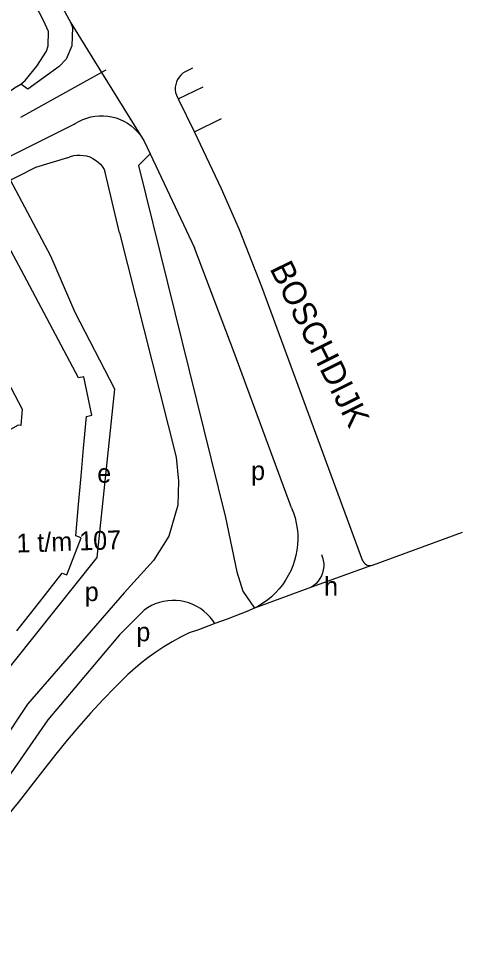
# Model space of a CAD drawing. Extents: x 159902 to 161769, y 383692 to 384875.
# Drawn here: x 160850.4 to 160944.9, y 383745.4 to 383941.2 of the extents above; entities that cross this region are included whole.
import ezdxf

# ---------------------------------------------------------------- set-up
doc = ezdxf.new("R2010")
doc.units = 0
for name, color, linetype in [('BLT_Basislijn', 7, 'Continuous'), ('BLT_Bebouwing', 7, 'Continuous'), ('BLT_Centroide', 7, 'Continuous'), ('BLT_Huisnummer_reeks', 7, 'Continuous'), ('BLT_Straatnaam', 7, 'Continuous'), ('BLT_Vlakafsluiter', 7, 'Continuous')]:
    doc.layers.add(name, color=color, linetype=linetype)

msp = doc.modelspace()

# ---------------------------------------------------------------- linework, layer by layer
at = {"layer": 'BLT_Basislijn'}
for p, q in [((160887.41, 383930.55), (160885.84, 383929.83)), ((160868.09, 383929.68), (160850.87, 383920.07)), ((160868.96, 383930.16), (160868.09, 383929.68)), ((160884.41, 383924.03), (160889.7, 383926.62)), ((160884.41, 383924.03), (160884.52, 383923.85)), ((160887.86, 383917.02), (160884.52, 383923.85)), ((160862.26, 383918.66), (160862.48, 383918.79)), ((160887.86, 383917.02), (160893.63, 383919.86)), ((160831.58, 383903.43), (160862.26, 383918.66)), ((160876.28, 383916.43), (160877.05, 383915.18)), ((160877.05, 383915.18), (160878.39, 383912.37)), ((160878.39, 383912.37), (160887.87, 383892.35)), ((160871.92, 383895.58), (160868.8, 383908.75)), ((160896.27, 383870.13), (160887.87, 383892.35)), ((160923.7, 383825.74), (160902.17, 383884.04)), ((160908.5, 383837.08), (160896.27, 383870.13)), ((160925.73, 383824.83), (160944.9, 383831.91)), ((160925.5, 383824.78), (160925.73, 383824.83))]:
    msp.add_line(p, q, dxfattribs=at)
for points in [[(160855.76, 383940.73), (160839.47, 383971.76), (160828.01, 383990.17)], [(160853.63, 383955.72), (160857.6, 383947.62), (160861.54, 383940.26)], [(160850.93, 383927.2), (160851.86, 383927.95), (160854.29, 383931.03), (160856.38, 383934.21), (160856.74, 383935.3), (160856.8, 383938.36), (160855.76, 383940.73)], [(160861.54, 383940.26), (160861.9, 383939.24), (160861.77, 383935.3), (160860.56, 383932.52), (160859.03, 383930.93), (160852.38, 383926.09), (160850.93, 383927.2)], [(160789.94, 383933.21), (160788.45, 383936.02), (160783.16, 383933.13), (160782.49, 383932.48), (160794.23, 383900.62), (160795.68, 383898.07), (160797.42, 383896), (160797.84, 383895.65), (160800.29, 383894.78), (160802.93, 383894.69), (160805.42, 383895.54), (160806.44, 383896.13), (160818.93, 383905.69), (160830.31, 383913.34), (160841.85, 383920.77), (160849.53, 383926.4), (160850.93, 383927.2)], [(160885.84, 383929.83), (160885.36, 383929.51), (160884.93, 383929.12), (160884.56, 383928.68), (160884.26, 383928.2), (160884.02, 383927.67), (160883.86, 383927.12), (160883.77, 383926.55), (160883.77, 383925.98), (160883.85, 383925.41), (160884, 383924.86), (160884.23, 383924.33), (160884.41, 383924.03)], [(160862.48, 383918.79), (160863.26, 383919.25), (160864.08, 383919.64), (160864.92, 383919.96), (160865.8, 383920.2), (160866.68, 383920.37), (160867.59, 383920.45), (160868.49, 383920.46), (160869.39, 383920.38), (160870.28, 383920.23), (160871.16, 383920), (160872.01, 383919.69), (160872.83, 383919.3), (160873.61, 383918.85), (160874.35, 383918.33), (160875.04, 383917.75), (160875.68, 383917.1), (160876.28, 383916.43)], [(160902.17, 383884.04), (160897.42, 383896.22), (160893.63, 383904.92), (160887.86, 383917.02)], [(160860.84, 383911.54), (160854.02, 383909.42), (160850.26, 383907.54), (160848.7, 383906.79)], [(160860.84, 383911.54), (160861.48, 383911.8), (160862.15, 383911.98), (160862.84, 383912.08), (160863.54, 383912.1), (160864.23, 383912.04), (160864.91, 383911.9), (160865.58, 383911.69), (160866.21, 383911.4), (160866.8, 383911.04), (160867.35, 383910.61), (160867.85, 383910.13), (160868.29, 383909.59), (160868.66, 383909), (160868.8, 383908.75)], [(160878.39, 383912.37), (160875.93, 383909.9), (160894.44, 383835.02)], [(160809.3, 383753.02), (160834.49, 383785.31), (160836.4, 383788.02), (160867.15, 383826.48), (160870.9, 383862.33), (160862.47, 383878.6), (160857.32, 383890.56), (160848.7, 383906.79)], [(160871.92, 383895.58), (160883.99, 383847.84), (160884.47, 383842.76), (160884.28, 383837.65), (160882.39, 383831.02), (160879.11, 383825.85), (160872.89, 383819), (160852.33, 383795.26), (160835.86, 383770.62), (160835.44, 383770.4), (160832.17, 383765.5), (160824.93, 383754.38), (160824.47, 383753.32), (160822.38, 383750.08), (160819.17, 383745.43)], [(160908.5, 383837.08), (160908.91, 383836.01), (160909.25, 383834.91), (160909.52, 383833.79), (160909.7, 383832.66), (160909.81, 383831.51), (160909.84, 383830.36), (160909.78, 383829.21), (160909.65, 383828.06), (160909.43, 383826.93), (160909.14, 383825.82), (160908.78, 383824.73), (160908.34, 383823.67), (160907.82, 383822.64), (160907.24, 383821.65), (160906.58, 383820.7), (160905.87, 383819.8), (160905.09, 383818.95), (160904.25, 383818.15), (160903.37, 383817.42), (160902.43, 383816.75), (160901.45, 383816.15), (160900.62, 383815.72)], [(160894.44, 383835.02), (160896.83, 383823.45), (160898.14, 383819.35), (160900.62, 383815.72)], [(160914.87, 383827.15), (160915.1, 383826.52), (160915.26, 383825.87), (160915.34, 383825.21), (160915.34, 383824.55), (160915.25, 383823.88), (160915.09, 383823.24), (160914.86, 383822.61), (160914.55, 383822.03), (160914.17, 383821.48), (160913.73, 383820.98), (160913.23, 383820.53), (160912.77, 383820.2)], [(160923.7, 383825.74), (160923.89, 383825.43), (160924.14, 383825.16), (160924.44, 383824.95), (160924.77, 383824.82), (160925.14, 383824.76), (160925.5, 383824.78)], [(160892.21, 383812.42), (160891.75, 383813.1), (160891.18, 383813.82), (160890.55, 383814.47), (160889.86, 383815.08), (160889.12, 383815.61), (160888.34, 383816.09), (160887.52, 383816.49), (160886.67, 383816.82), (160885.8, 383817.07), (160884.9, 383817.24), (160883.99, 383817.34), (160883.08, 383817.36), (160882.17, 383817.29), (160881.27, 383817.15), (160880.38, 383816.93), (160879.52, 383816.63), (160878.68, 383816.26), (160877.89, 383815.81), (160877.13, 383815.3), (160877.05, 383815.24)], [(160877.05, 383815.24), (160871.92, 383810.01), (160859.32, 383795.17), (160856.62, 383791.99), (160847.56, 383778.83)], [(160899.37, 383815.15), (160894.78, 383813.37), (160892.21, 383812.42)], [(160900.62, 383815.72), (160900.43, 383815.62), (160899.37, 383815.15)], [(160892.21, 383812.42), (160888.71, 383811.13), (160886.75, 383810.48)], [(160886.75, 383810.48), (160884.91, 383809.55), (160883.1, 383808.54), (160881.33, 383807.47), (160879.61, 383806.33), (160877.93, 383805.13), (160876.3, 383803.86), (160874.71, 383802.53), (160873.69, 383801.61)], [(160873.69, 383801.61), (160870.99, 383798.92), (160868.34, 383796.18), (160865.75, 383793.39), (160863.22, 383790.54), (160860.75, 383787.63), (160858.35, 383784.68), (160856, 383781.68), (160854.56, 383779.77)], [(160854.56, 383779.77), (160850.36, 383774.35), (160842.62, 383765.11), (160835.53, 383756.89)]]:
    msp.add_lwpolyline(points, dxfattribs=at)
at = {"layer": 'BLT_Bebouwing'}
for p, q in [((160854.03, 383881.92), (160850.99, 383887.66)), ((160857.08, 383876.18), (160854.03, 383881.92)), ((160860.13, 383870.44), (160857.08, 383876.18)), ((160863.74, 383843.78), (160864.27, 383849.76)), ((160863.21, 383837.8), (160863.74, 383843.78)), ((160850.06, 383810.92), (160854.08, 383816.03))]:
    msp.add_line(p, q, dxfattribs=at)
for points in [[(160850.99, 383887.66), (160846.74, 383895.65), (160845.16, 383894.81)], [(160864.27, 383849.76), (160864.86, 383856.51), (160865.99, 383856.74), (160864.3, 383864.93), (160863.18, 383864.7), (160860.13, 383870.44)], [(160848.04, 383864.02), (160851.22, 383858.02), (160850.92, 383854.6), (160850.34, 383854.65), (160847.6, 383853.1)], [(160854.08, 383816.03), (160859.69, 383823.17), (160860.67, 383822.78), (160863.76, 383830.68), (160862.62, 383831.13), (160863.21, 383837.8)]]:
    msp.add_lwpolyline(points, dxfattribs=at)
at = {"layer": 'BLT_Vlakafsluiter'}
for p, q in [((160861.54, 383940.26), (160868.09, 383929.68)), ((160868.09, 383929.68), (160876.28, 383916.43)), ((160925.5, 383824.78), (160912.77, 383820.2)), ((160912.77, 383820.2), (160900.62, 383815.72))]:
    msp.add_line(p, q, dxfattribs=at)

# ---------------------------------------------------------------- texts
at = {"layer": 'BLT_Centroide'}
for s, p in [('e', (160867.17, 383842.4)), ('p', (160899.9, 383842.97)), ('h', (160915.42, 383818.37)), ('p', (160864.51, 383817.22)), ('p', (160875.48, 383808.67))]:
    msp.add_text(s, height=4, dxfattribs=at).set_placement(p)
at = {"layer": 'BLT_Huisnummer_reeks'}
msp.add_text('1 t/m 107', height=4, rotation=1.9669, dxfattribs=at).set_placement((160850.02, 383827.53))
at = {"layer": 'BLT_Straatnaam'}
msp.add_text('BOSCHDIJK', height=5, rotation=296.4898, dxfattribs=at).set_placement((160903.77, 383887.96))

doc.saveas('drawing.dxf')
